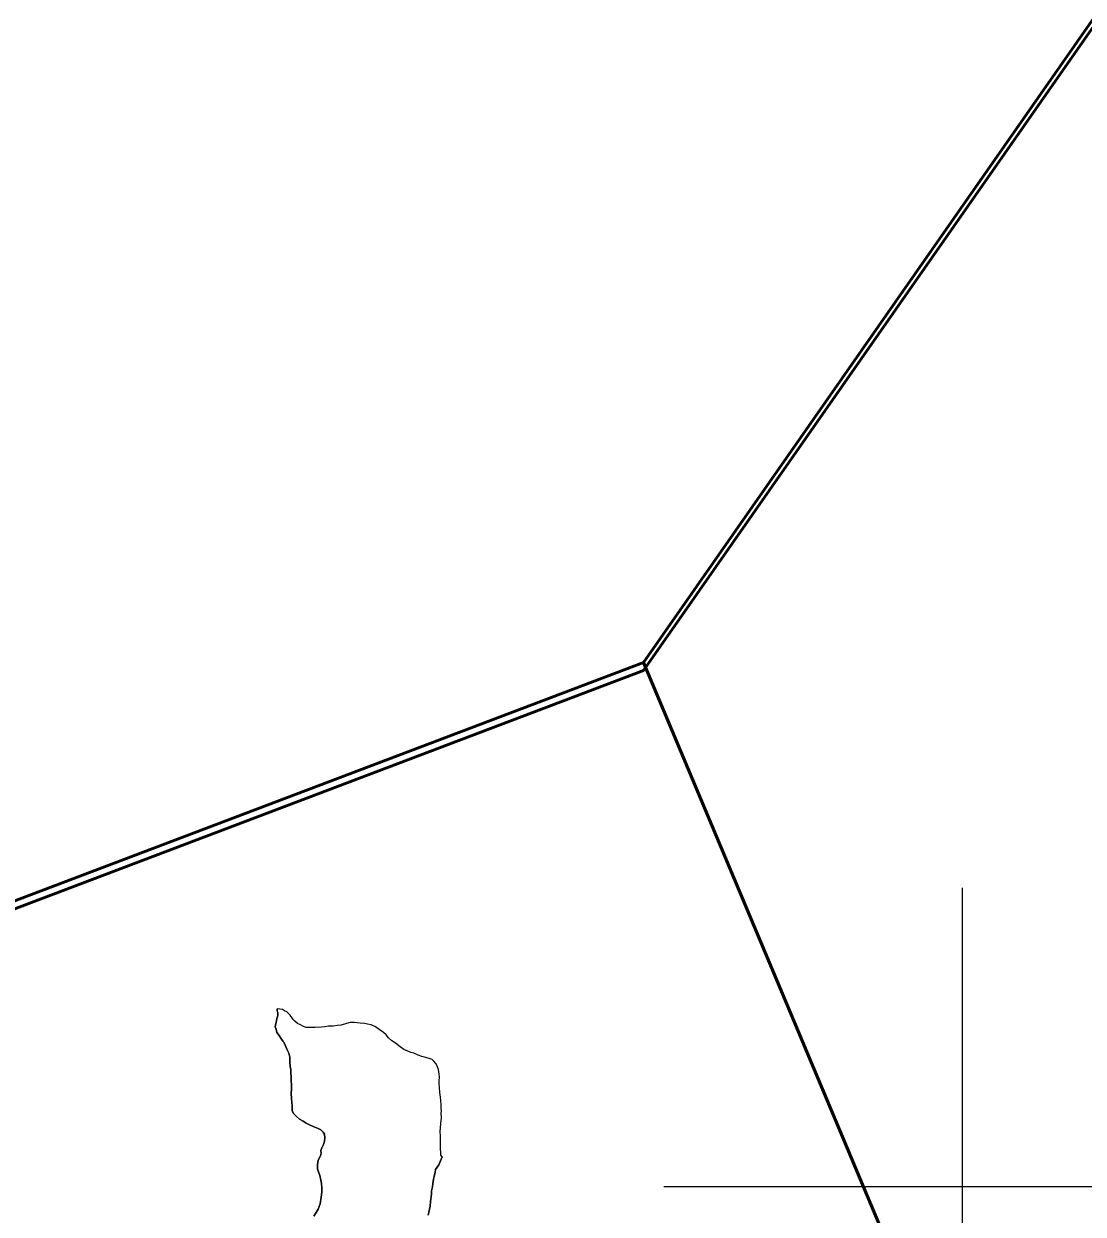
# Model space of a CAD drawing. Extents: x -1643653 to 4543381, y 1624270 to 13878484.
# Drawn here: x 671857 to 675404, y 8949907 to 8953893 of the extents above; entities that cross this region are included whole.
import ezdxf

# ---------------------------------------------------------------- set-up
doc = ezdxf.new("R2010")
doc.units = 0
doc.header["$LTSCALE"] = 200
for name, color, linetype, lineweight in [('1', 7, 'Continuous', 13), ('2', 7, 'Continuous', 13), ('24', 7, 'Continuous', 25), ('27', 7, 'Continuous', 53), ('28', 7, 'Continuous', 53), ('29', 7, 'Continuous', 13)]:
    doc.layers.add(name, color=color, linetype=linetype, lineweight=lineweight)

msp = doc.modelspace()

# ---------------------------------------------------------------- linework, layer by layer
at = {"layer": '1', "lineweight": 25}
msp.add_spline([(814781, 9009175.5), (814787.2, 9009173.4), (814796.9, 9009173.4), (814799.4, 9009172.4), (814805.1, 9009174.5), (814805.6, 9009176.5), (814811.7, 9009179.5), (814811.7, 9009179.5), (814801.5, 9009181), (814790.7, 9009181.5), (814784.1, 9009183.1), (814777.4, 9009185.1), (814778.4, 9009175.5)], degree=3, dxfattribs=at)
at = {"layer": '2'}
for p, q in [((675000, 8949000), (675000, 8951000)), ((674000, 8950000), (676000, 8950000))]:
    msp.add_line(p, q, dxfattribs=at)
at = {"layer": '24'}
msp.add_spline([(665209.5, 8949437.1), (665261.8, 8949907.3), (665888.8, 8950560.5), (666750.9, 8951187.5), (667665.3, 8951814.5), (668344.5, 8952363.1), (668788.7, 8952911.7), (669180.6, 8953564.9), (669154.4, 8954270.2), (669755.3, 8954662.1), (670486.8, 8955027.9), (671218.3, 8955785.5), (671166.1, 8956360.3), (671531.8, 8956726), (671479.6, 8956987.3), (670957.1, 8957405.3), (670695.8, 8957849.4), (671139.9, 8958502.5), (671845.3, 8959207.9), (672394, 8958789.9), (673047.1, 8959234), (673465.1, 8959834.9), (673177.7, 8960461.9), (673987.6, 8960749.3), (675163.2, 8960879.9), (676103.7, 8960906.1), (677253.2, 8961428.6), (677697.4, 8961559.2), (678115.4, 8962133.9), (678611.8, 8962369.1), (678820.8, 8962919.9), (679291, 8963704.1), (679918, 8964226.8), (679944.1, 8964697.3), (679709, 8965272.3), (679291, 8966004.2), (678115.4, 8966945.2)], degree=3, dxfattribs=at)
at = {"layer": '27'}
for points in [[(678291, 8957999), (678286.7, 8957989.8), (673931.9, 8951754.5)], [(675717.3, 8947553.5), (675240.6, 8948634.2), (673931.9, 8951754.5), (678286.7, 8957989.8), (678291, 8957999)], [(675717.3, 8947553.5), (675240.6, 8948634.2), (673931.9, 8951754.5), (670109.7, 8950305.8), (669670.4, 8945251.4)], [(673931.9, 8951754.5), (670109.7, 8950305.8), (670087.1, 8950045.4)]]:
    msp.add_lwpolyline(points, dxfattribs=at)
for points in [[(665261.8, 8949907.3), (665888.8, 8950560.5), (666750.9, 8951187.5), (667665.3, 8951814.5), (668344.5, 8952363.1), (668788.7, 8952911.7), (669180.6, 8953564.9), (669154.4, 8954270.2), (669755.3, 8954662.1), (670486.8, 8955027.9), (671218.3, 8955785.5), (671166.1, 8956360.3), (671531.8, 8956726), (671479.6, 8956987.3), (670957.1, 8957405.3), (670695.8, 8957849.4), (671139.9, 8958502.5), (671845.3, 8959207.9), (672394, 8958789.9), (673047.1, 8959234), (673465.1, 8959834.9), (673177.7, 8960461.9), (673987.6, 8960749.3), (675163.2, 8960879.9), (676103.7, 8960906.1), (676174.9, 8960921)], [(668623.8, 8952686.7), (668788.7, 8952911.7), (669180.6, 8953564.9), (669154.4, 8954270.2), (669755.3, 8954662.1), (670486.8, 8955027.9), (671218.3, 8955785.5), (671166.1, 8956360.3), (671531.8, 8956726), (671479.6, 8956987.3), (670957.1, 8957405.3), (670695.8, 8957849.4), (671139.9, 8958502.5), (671845.3, 8959207.9), (672394, 8958789.9), (673047.1, 8959234), (673465.1, 8959834.9), (673177.7, 8960461.9), (673987.6, 8960749.3), (675163.2, 8960879.9), (676103.7, 8960906.1), (676174.9, 8960921)]]:
    msp.add_spline(points, degree=3, dxfattribs=at)
at = {"layer": '28'}
for points in [[(670690.4, 8945040.8), (670594.5, 8945054.4), (670444.9, 8945082.7), (669863.8, 8945209.3), (669668.8, 8945241.9), (669670.4, 8945251.4), (670109.7, 8950305.8), (673931.9, 8951754.5), (678286.7, 8957989.8), (678291, 8957999)], [(669670.4, 8945251.4), (670109.7, 8950305.8), (673931.9, 8951754.5), (678286.7, 8957989.8), (678291, 8957999)], [(670690.4, 8945014.6), (670594.5, 8945028.2), (670444.9, 8945056.6), (669863.8, 8945183.2), (669668.8, 8945215.8), (669670.4, 8945225.3), (670109.7, 8950279.6), (673931.9, 8951728.3), (678286.7, 8957963.6), (678291, 8957972.9)]]:
    msp.add_lwpolyline(points, dxfattribs=at)
for points in [[(676174.9, 8960921), (676103.7, 8960906.1), (675163.2, 8960879.9), (673987.6, 8960749.3), (673177.7, 8960461.9), (673465.1, 8959834.9), (673047.1, 8959234), (672394, 8958789.9), (671845.3, 8959207.9), (671139.9, 8958502.5), (670695.8, 8957849.4), (670957.1, 8957405.3), (671479.6, 8956987.3), (671531.8, 8956726), (671166.1, 8956360.3), (671218.3, 8955785.5), (670486.8, 8955027.9), (669755.3, 8954662.1), (669154.4, 8954270.2), (669180.6, 8953564.9), (668788.7, 8952911.7), (668344.5, 8952363.1), (667665.3, 8951814.5), (666750.9, 8951187.5), (665888.8, 8950560.5), (665261.8, 8949907.3), (665209.5, 8949437.1)], [(665209.5, 8949437.1), (665261.8, 8949907.3), (665888.8, 8950560.5), (666750.9, 8951187.5), (667665.3, 8951814.5), (668344.5, 8952363.1), (668788.7, 8952911.7), (669180.6, 8953564.9), (669154.4, 8954270.2), (669755.3, 8954662.1), (670486.8, 8955027.9), (671218.3, 8955785.5), (671166.1, 8956360.3), (671531.8, 8956726), (671479.6, 8956987.3), (670957.1, 8957405.3), (670695.8, 8957849.4), (671139.9, 8958502.5), (671845.3, 8959207.9), (672394, 8958789.9), (673047.1, 8959234), (673465.1, 8959834.9), (673177.7, 8960461.9), (673987.6, 8960749.3), (675163.2, 8960879.9), (676103.7, 8960906.1), (676174.9, 8960921)], [(665209.5, 8949437.1), (665261.8, 8949907.3), (665888.8, 8950560.5), (666750.9, 8951187.5), (667665.3, 8951814.5), (668344.5, 8952363.1), (668788.7, 8952911.7), (669180.6, 8953564.9), (669154.4, 8954270.2), (669755.3, 8954662.1), (670486.8, 8955027.9), (671218.3, 8955785.5), (671166.1, 8956360.3), (671531.8, 8956726), (671479.6, 8956987.3), (670957.1, 8957405.3), (670695.8, 8957849.4), (671139.9, 8958502.5), (671845.3, 8959207.9), (672394, 8958789.9), (673047.1, 8959234), (673465.1, 8959834.9), (673177.7, 8960461.9), (673987.6, 8960749.3), (675163.2, 8960879.9), (676103.7, 8960906.1), (676174.9, 8960921)], [(676174.9, 8960894.8), (676103.7, 8960879.9), (675163.2, 8960853.8), (673987.6, 8960723.2), (673177.7, 8960435.8), (673465.1, 8959808.8), (673047.1, 8959207.9), (672394, 8958763.8), (671845.3, 8959181.8), (671139.9, 8958476.4), (670695.8, 8957823.2), (670957.1, 8957379.1), (671479.6, 8956961.1), (671531.8, 8956699.9), (671166.1, 8956334.1), (671218.3, 8955759.3), (670486.8, 8955001.7), (669755.3, 8954636), (669154.4, 8954244.1), (669180.6, 8953538.7), (668788.7, 8952885.6), (668344.5, 8952337), (667665.3, 8951788.3), (666750.9, 8951161.3), (665888.8, 8950534.3), (665261.8, 8949881.2), (665209.5, 8949410.9)]]:
    msp.add_spline(points, degree=3, dxfattribs=at)
at = {"layer": '29', "lineweight": 53}
for points in [[(678286.7, 8957989.8), (673931.9, 8951754.5), (675240.6, 8948634.2)], [(669670.4, 8945251.4), (670109.7, 8950305.8), (673931.9, 8951754.5)], [(673931.9, 8951754.5), (675240.6, 8948634.2), (675717.3, 8947553.5)]]:
    msp.add_lwpolyline(points, dxfattribs=at)
at = {"layer": '29'}
for points in [[(672828.3, 8949900.2), (672836.2, 8949913), (672842.7, 8949924.5), (672848.7, 8949941.9), (672852.5, 8949964.8), (672854.9, 8949980.8), (672855.2, 8949994.8), (672853.5, 8950009.9), (672851.5, 8950020.8), (672847.6, 8950036.7), (672843.7, 8950049), (672840.7, 8950059.7), (672840, 8950072.7), (672842.8, 8950087.7), (672850.4, 8950102.7), (672852, 8950111.1), (672851.2, 8950120.5), (672855.3, 8950129.7), (672860.4, 8950140.5), (672863.5, 8950152), (672865.3, 8950162.8), (672863.8, 8950174.8), (672859.1, 8950181.9), (672851.2, 8950190.1), (672842.5, 8950194), (672825.8, 8950201), (672815.6, 8950205.3), (672802.6, 8950212), (672791.8, 8950218.5), (672780.5, 8950225.7), (672769.7, 8950234.1), (672760.8, 8950243.2), (672756, 8950253.8), (672755.1, 8950271), (672754.4, 8950279.8), (672752.9, 8950295.7), (672752.3, 8950309.9), (672753, 8950327.3), (672752.7, 8950339.3), (672752, 8950355.4), (672752.2, 8950367.2), (672751, 8950380.1), (672750.5, 8950391.7), (672749, 8950401.5), (672747.4, 8950415.8), (672747.1, 8950433.6), (672744.1, 8950446.7), (672739.2, 8950458), (672732.4, 8950473.8), (672727.2, 8950483.1), (672724.4, 8950486.6), (672717.9, 8950497.1), (672712.1, 8950506), (672704.5, 8950515.3), (672701.6, 8950526.9), (672699, 8950535), (672701, 8950545.4), (672702.5, 8950554.7), (672704.5, 8950563), (672706.6, 8950567.7), (672707.8, 8950575.3), (672707.8, 8950582.2), (672705.3, 8950587.1), (672705, 8950594.8)], [(672705, 8950594.8), (672705.3, 8950587.1), (672707.8, 8950582.2), (672707.8, 8950575.3), (672706.6, 8950567.7), (672704.5, 8950563), (672702.5, 8950554.7), (672701, 8950545.4), (672699, 8950535), (672701.6, 8950526.9), (672704.5, 8950515.3), (672712.1, 8950506), (672717.9, 8950497.1), (672724.4, 8950486.6), (672727.2, 8950483.1), (672732.4, 8950473.8), (672739.2, 8950458), (672744.1, 8950446.7), (672747.1, 8950433.6), (672747.4, 8950415.8), (672749, 8950401.5), (672750.5, 8950391.7), (672751, 8950380.1), (672752.2, 8950367.2), (672752, 8950355.4), (672752.7, 8950339.3), (672753, 8950327.3), (672752.3, 8950309.9), (672752.9, 8950295.7), (672754.4, 8950279.8), (672755.1, 8950271), (672756, 8950253.8), (672760.8, 8950243.2), (672769.7, 8950234.1), (672780.5, 8950225.7), (672791.8, 8950218.5), (672802.6, 8950212), (672815.6, 8950205.3), (672825.8, 8950201), (672842.5, 8950194), (672851.2, 8950190.1), (672859.1, 8950181.9), (672863.8, 8950174.8), (672865.3, 8950162.8), (672863.5, 8950152), (672860.4, 8950140.5), (672855.3, 8950129.7), (672851.2, 8950120.5), (672852, 8950111.1), (672850.4, 8950102.7), (672842.8, 8950087.7), (672840, 8950072.7), (672840.7, 8950059.7), (672843.7, 8950049), (672847.6, 8950036.7), (672851.5, 8950020.8), (672853.5, 8950009.9), (672855.2, 8949994.8), (672854.9, 8949980.8), (672852.5, 8949964.8), (672848.7, 8949941.9), (672842.7, 8949924.5), (672836.2, 8949913), (672828.3, 8949900.2)], [(673257.2, 8950099.7), (673253.2, 8950105.1), (673253.2, 8950106.6), (673253.5, 8950111.6), (673252.5, 8950128.1), (673252.3, 8950135.5), (673252.5, 8950149.7), (673252.3, 8950168.4), (673251.2, 8950183.7), (673251.5, 8950197), (673253.2, 8950211), (673255.4, 8950229.7), (673254.6, 8950246.2), (673255.3, 8950252.6), (673254.7, 8950262.6), (673253.9, 8950274.7), (673252.7, 8950287.8), (673251.5, 8950299), (673250.2, 8950314.7), (673248.2, 8950332.1), (673247.4, 8950343.8), (673247.8, 8950354.2), (673248.5, 8950367), (673247.2, 8950376), (673245.1, 8950391.3), (673242, 8950400.4), (673237.4, 8950410.7), (673229.4, 8950419.2), (673224.5, 8950425.5), (673214.6, 8950429.1), (673202.9, 8950431.7), (673189.5, 8950435), (673176.9, 8950439.7), (673163, 8950446.6), (673153, 8950449.1), (673143.2, 8950453.2), (673129.7, 8950459), (673117.5, 8950467.5), (673101.7, 8950479.4), (673089, 8950487.4), (673078.4, 8950497.5), (673070.4, 8950508.2), (673060.9, 8950515.4), (673046.4, 8950525.6), (673034.3, 8950534.6), (673020, 8950541.4), (673007.9, 8950543.9), (672997.8, 8950545.5), (672983.6, 8950546.5), (672962.8, 8950548.8), (672949.1, 8950548.8), (672937.6, 8950546.1), (672919.3, 8950540.6), (672907.2, 8950538.6), (672892.8, 8950537.1), (672877.5, 8950537.2), (672865.1, 8950534.7), (672853.2, 8950533.9), (672832.6, 8950532.9), (672818.1, 8950532.9), (672801.4, 8950532.6), (672791.3, 8950536.7), (672783.6, 8950541.3), (672773.6, 8950546.1), (672764, 8950553.2), (672758.8, 8950559.2), (672754.4, 8950566), (672748.7, 8950573.7), (672744.4, 8950578.7), (672737.1, 8950584.6), (672729.9, 8950588.7), (672722.8, 8950592.2), (672713.7, 8950594.2), (672705, 8950594.8)], [(673257.2, 8950099.7), (673253.2, 8950105.1), (673253.2, 8950106.6), (673253.5, 8950111.6), (673252.5, 8950128.1), (673252.3, 8950135.5), (673252.5, 8950149.7), (673252.3, 8950168.4), (673251.2, 8950183.7), (673251.5, 8950197), (673253.2, 8950211), (673255.4, 8950229.7), (673254.6, 8950246.2), (673255.3, 8950252.6), (673254.7, 8950262.6), (673253.9, 8950274.7), (673252.7, 8950287.8), (673251.5, 8950299), (673250.2, 8950314.7), (673248.2, 8950332.1), (673247.4, 8950343.8), (673247.8, 8950354.2), (673248.5, 8950367), (673247.2, 8950376), (673245.1, 8950391.3), (673242, 8950400.4), (673237.4, 8950410.7), (673229.4, 8950419.2), (673224.5, 8950425.5), (673214.6, 8950429.1), (673202.9, 8950431.7), (673189.5, 8950435), (673176.9, 8950439.7), (673163, 8950446.6), (673153, 8950449.1), (673143.2, 8950453.2), (673129.7, 8950459), (673117.5, 8950467.5), (673101.7, 8950479.4), (673089, 8950487.4), (673078.4, 8950497.5), (673070.4, 8950508.2), (673060.9, 8950515.4), (673046.4, 8950525.6), (673034.3, 8950534.6), (673020, 8950541.4), (673007.9, 8950543.9), (672997.8, 8950545.5), (672983.6, 8950546.5), (672962.8, 8950548.8), (672949.1, 8950548.8), (672937.6, 8950546.1), (672919.3, 8950540.6), (672907.2, 8950538.6), (672892.8, 8950537.1), (672877.5, 8950537.2), (672865.1, 8950534.7), (672853.2, 8950533.9), (672832.6, 8950532.9), (672818.1, 8950532.9), (672801.4, 8950532.6), (672791.3, 8950536.7), (672783.6, 8950541.3), (672773.6, 8950546.1), (672764, 8950553.2), (672758.8, 8950559.2), (672754.4, 8950566), (672748.7, 8950573.7), (672744.4, 8950578.7), (672737.1, 8950584.6), (672729.9, 8950588.7), (672722.8, 8950592.2), (672713.7, 8950594.2), (672705, 8950594.8)], [(673257.2, 8950099.7), (673246.4, 8950072.5), (673235.1, 8950057.4), (673234.4, 8950048.1), (673230.5, 8950034), (673228.5, 8950024.6), (673226.7, 8950009.6), (673225.5, 8949998.8), (673221.7, 8949985.8), (673221.8, 8949974.3), (673218.6, 8949950.1), (673217.8, 8949934), (673211.1, 8949904.2)], [(673211.1, 8949904.2), (673217.8, 8949934), (673218.6, 8949950.1), (673221.8, 8949974.3), (673221.7, 8949985.8), (673225.5, 8949998.8), (673226.7, 8950009.6), (673228.5, 8950024.6), (673230.5, 8950034), (673234.4, 8950048.1), (673235.1, 8950057.4), (673246.4, 8950072.5), (673257.2, 8950099.7)]]:
    msp.add_lwpolyline(points, dxfattribs=at)

doc.saveas('drawing.dxf')
